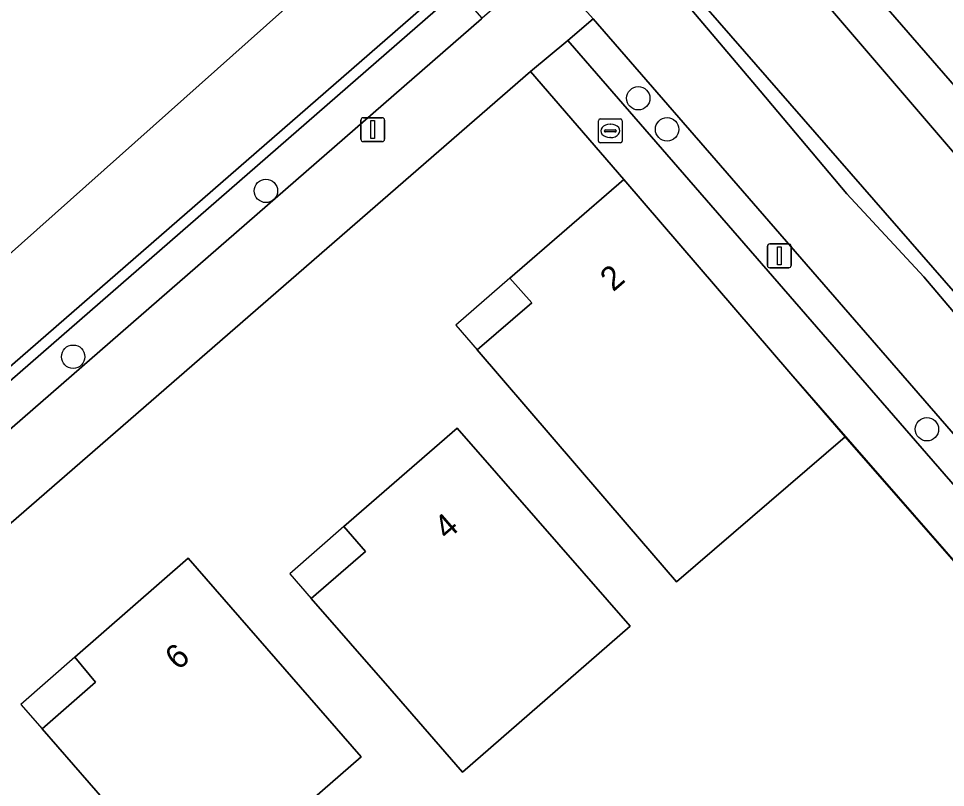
# Model space of a CAD drawing. Extents: x 155887 to 156869, y 383880 to 384678.
# Drawn here: x 156224.02 to 156262.82, y 384304.63 to 384336.8 of the extents above; entities that cross this region are included whole.
import ezdxf

# ---------------------------------------------------------------- set-up
doc = ezdxf.new("R2010")
doc.units = 0
for name, color, linetype in [('IMGEO_Berm_groen', 7, 'Continuous'), ('IMGEO_Boom', 7, 'Continuous'), ('IMGEO_Brandkraan', 7, 'Continuous'), ('IMGEO_Erf', 7, 'Continuous'), ('IMGEO_Fietspad_gesloten', 7, 'Continuous'), ('IMGEO_Greppel_droge_sloot', 7, 'Continuous'), ('IMGEO_Lichtmast', 7, 'Continuous'), ('IMGEO_Muur', 7, 'Continuous'), ('IMGEO_OVBaan_gesloten', 7, 'Continuous'), ('IMGEO_Pand', 7, 'Continuous'), ('IMGEO_Pand_nummerreeks', 7, 'Continuous'), ('IMGEO_Pand_overbouw', 7, 'Continuous'), ('IMGEO_Parkeervlak_open', 7, 'Continuous'), ('IMGEO_Rijbaan_lokaal_gesloten', 7, 'Continuous'), ('IMGEO_Rijbaan_lokaal_open', 7, 'Continuous'), ('IMGEO_Voetpad_open', 7, 'Continuous')]:
    doc.layers.add(name, color=color, linetype=linetype)

msp = doc.modelspace()

# ---------------------------------------------------------------- linework, layer by layer
at = {"layer": 'IMGEO_Berm_groen'}
for points in [[(156336.14, 384250), (156299.846, 384291.826), (156254.404, 384344.112), (156249.976, 384340.147), (156249.797, 384339.996), (156255.055, 384333.785), (156258.691, 384329.477), (156261.912, 384325.993), (156263.306, 384324.351), (156280.478, 384304.105), (156290.275, 384292.985), (156298.297, 384283.879), (156305.293, 384275.816), (156311.875, 384268.489), (156315.179, 384264.541), (156318.171, 384261.203), (156320.09, 384258.879)], [(156248.065, 384336.788), (156247.015, 384335.884), (156292.888, 384283.087)], [(156293.476, 384284.503), (156248.065, 384336.788)]]:
    msp.add_lwpolyline(points, dxfattribs=at)
msp.add_lwpolyline([(156368.15, 384206.984), (156366.826, 384207.656), (156347.42, 384229.84), (156346.712, 384229.424), (156328.888, 384250), (156300.438, 384282.682), (156281.665, 384304.177), (156250.888, 384339.475), (156253.839, 384342.093), (156284.501, 384306.304), (156288.071, 384302.223), (156298.666, 384288.958), (156332.451, 384250), (156348.753, 384231.201), (156348.499, 384230.919), (156368.479, 384208.305), (156368.644, 384207.432)], close=True, dxfattribs=at)
at = {"layer": 'IMGEO_Boom'}
for centre in [(156249.96, 384333.468), (156251.164, 384332.169), (156234.374, 384329.594), (156226.307, 384322.657), (156262.041, 384319.622)]:
    msp.add_circle(centre, 0.489, dxfattribs=at)
at = {"layer": 'IMGEO_Brandkraan'}
for p, q in [((156248.288, 384331.679), (156248.288, 384332.531)), ((156248.363, 384332.605), (156249.215, 384332.605)), ((156248.776, 384332.385), (156248.801, 384332.385)), ((156249.289, 384332.531), (156249.289, 384331.679)), ((156248.547, 384332.099), (156248.547, 384332.111)), ((156248.985, 384332.062), (156248.587, 384332.062)), ((156248.59, 384332.148), (156248.988, 384332.148)), ((156249.031, 384332.111), (156249.031, 384332.099)), ((156249.215, 384331.605), (156248.363, 384331.605)), ((156248.799, 384331.825), (156248.774, 384331.825))]:
    msp.add_line(p, q, dxfattribs=at)
for points in [[(156248.288, 384331.679), (156248.288, 384332.531)], [(156248.363, 384332.605), (156249.215, 384332.605)], [(156249.289, 384332.531), (156249.289, 384331.679)], [(156249.215, 384331.605), (156248.363, 384331.605)]]:
    msp.add_lwpolyline(points, dxfattribs=at)
for centre, radius, start, end in [((156248.365, 384332.529), 0.0765, 91.552, 178.448), ((156248.365, 384332.529), 0.0765, 91.552, 178.448), ((156249.213, 384332.529), 0.0765, 1.552, 88.448), ((156249.213, 384332.529), 0.0765, 1.552, 88.448), ((156248.587, 384332.108), 0.0403, 85.8775, 175.7526), ((156248.584, 384332.098), 0.0366, 178.938, 274.7102), ((156248.988, 384332.105), 0.043, 264.8664, 352.4533), ((156248.992, 384332.11), 0.0386, 1.7309, 96.639), ((156248.365, 384331.681), 0.0765, 181.552, 268.448), ((156248.365, 384331.681), 0.0765, 181.552, 268.448), ((156249.213, 384331.681), 0.0765, 271.552, 358.448), ((156249.213, 384331.681), 0.0765, 271.552, 358.448)]:
    msp.add_arc(centre, radius, start, end, dxfattribs=at)
for centre, major_axis, ratio, start_param, end_param in [((156248.775, 384332.105), (-0.387, 0.002), 0.722429, 4.712389, 7.853982), ((156248.8, 384332.105), (-0.39, 0.002), 0.717154, 1.570796, 4.712389)]:
    msp.add_ellipse(centre, major_axis=major_axis, ratio=ratio, start_param=start_param, end_param=end_param, dxfattribs=at)
at = {"layer": 'IMGEO_Erf'}
msp.add_lwpolyline([(156266.969, 384301.512), (156271.067, 384305.073), (156258.613, 384319.304), (156251.561, 384313.239), (156249.497, 384315.639), (156243.221, 384322.937), (156245.498, 384324.913), (156244.587, 384325.941), (156249.355, 384330.069), (156245.448, 384334.593), (156199.823, 384294.964)], dxfattribs=at)
for points in [[(156242.606, 384305.27), (156239.554, 384308.777), (156236.27, 384312.547), (156238.54, 384314.51), (156237.638, 384315.549), (156242.384, 384319.673), (156245.671, 384315.905), (156249.614, 384311.383), (156246.588, 384308.744)], [(156231.348, 384299.806), (156228.29, 384303.316), (156225.005, 384307.085), (156227.246, 384309.041), (156226.379, 384310.088), (156231.125, 384314.223), (156234.409, 384310.453), (156238.361, 384305.913)]]:
    msp.add_lwpolyline(points, close=True, dxfattribs=at)
at = {"layer": 'IMGEO_Fietspad_gesloten'}
for points in [[(156249.797, 384339.996), (156248.552, 384341.467), (156247.246, 384342.959), (156244.762, 384340.663), (156246.616, 384338.427), (156248.065, 384336.788), (156293.476, 384284.503)], [(156320.09, 384258.879), (156318.171, 384261.203), (156315.179, 384264.541), (156311.875, 384268.489), (156305.293, 384275.816), (156298.297, 384283.879), (156290.275, 384292.985), (156280.478, 384304.105), (156263.306, 384324.351), (156261.912, 384325.993), (156258.691, 384329.477), (156255.055, 384333.785), (156249.797, 384339.996)]]:
    msp.add_lwpolyline(points, dxfattribs=at)
at = {"layer": 'IMGEO_Greppel_droge_sloot'}
msp.add_lwpolyline([(156368.15, 384206.984), (156368.644, 384207.432), (156368.479, 384208.305), (156348.499, 384230.919), (156348.753, 384231.201), (156332.451, 384250), (156298.666, 384288.958), (156288.071, 384302.223), (156284.501, 384306.304), (156253.839, 384342.093), (156250.888, 384339.475), (156281.665, 384304.177), (156300.438, 384282.682), (156328.888, 384250), (156346.712, 384229.424), (156347.42, 384229.84), (156366.826, 384207.656)], close=True, dxfattribs=at)
at = {"layer": 'IMGEO_Lichtmast'}
for p, q in [((156238.352, 384331.757), (156238.352, 384332.557)), ((156238.352, 384332.557), (156238.352, 384331.757)), ((156238.452, 384332.657), (156239.242, 384332.657)), ((156239.242, 384332.657), (156238.452, 384332.657)), ((156239.342, 384332.557), (156239.342, 384331.757)), ((156239.342, 384331.757), (156239.342, 384332.557)), ((156239.242, 384331.657), (156238.452, 384331.657)), ((156238.452, 384331.657), (156239.242, 384331.657)), ((156255.465, 384327.375), (156256.255, 384327.375)), ((156256.255, 384327.375), (156255.465, 384327.375)), ((156255.365, 384326.475), (156255.365, 384327.275)), ((156255.365, 384327.275), (156255.365, 384326.475)), ((156256.355, 384327.275), (156256.355, 384326.475)), ((156256.355, 384326.475), (156256.355, 384327.275)), ((156256.255, 384326.375), (156255.465, 384326.375)), ((156255.465, 384326.375), (156256.255, 384326.375))]:
    msp.add_line(p, q, dxfattribs=at)
for points in [[(156238.772, 384332.532), (156238.922, 384332.532), (156238.922, 384331.782), (156238.772, 384331.782), (156238.772, 384332.532)], [(156255.785, 384327.25), (156255.935, 384327.25), (156255.935, 384326.5), (156255.785, 384326.5), (156255.785, 384327.25)]]:
    msp.add_lwpolyline(points, dxfattribs=at)
for centre, start, end in [((156238.452, 384332.557), 90, 180), ((156238.452, 384332.557), 90, 180), ((156239.242, 384332.557), 0, 90), ((156239.242, 384332.557), 360, 90), ((156238.452, 384331.757), 180, 270), ((156238.452, 384331.757), 180, 270), ((156239.242, 384331.757), 270, 0), ((156239.242, 384331.757), 270, 0), ((156255.465, 384327.275), 90, 180), ((156255.465, 384327.275), 90, 180), ((156256.255, 384327.275), 0, 90), ((156256.255, 384327.275), 360, 90), ((156255.465, 384326.475), 180, 270), ((156255.465, 384326.475), 180, 270), ((156256.255, 384326.475), 270, 0), ((156256.255, 384326.475), 270, 0)]:
    msp.add_arc(centre, 0.1, start, end, dxfattribs=at)
at = {"layer": 'IMGEO_Muur'}
msp.add_lwpolyline([(156256.341, 384321.946), (156271.067, 384305.073)], dxfattribs=at)
at = {"layer": 'IMGEO_OVBaan_gesloten'}
msp.add_lwpolyline([(156344.918, 384250), (156310.449, 384289.788), (156259.398, 384348.45), (156254.404, 384344.112), (156299.846, 384291.826), (156336.14, 384250)], dxfattribs=at)
at = {"layer": 'IMGEO_Pand'}
for points in [[(156249.355, 384330.069), (156244.587, 384325.941), (156245.498, 384324.913), (156243.221, 384322.937), (156249.497, 384315.639), (156251.561, 384313.239), (156258.613, 384319.304), (156256.341, 384321.946)], [(156249.614, 384311.383), (156245.671, 384315.905), (156242.384, 384319.673), (156237.638, 384315.549), (156238.54, 384314.51), (156236.27, 384312.547), (156239.554, 384308.777), (156242.606, 384305.27), (156246.588, 384308.744)], [(156234.409, 384310.453), (156231.125, 384314.223), (156226.379, 384310.088), (156227.246, 384309.041), (156225.005, 384307.085), (156228.29, 384303.316), (156231.348, 384299.806), (156238.361, 384305.913)]]:
    msp.add_lwpolyline(points, close=True, dxfattribs=at)
at = {"layer": 'IMGEO_Pand_overbouw'}
for points in [[(156242.323, 384323.981), (156243.221, 384322.937), (156245.498, 384324.913), (156244.587, 384325.941)], [(156236.27, 384312.547), (156238.54, 384314.51), (156237.638, 384315.549), (156235.371, 384313.579)], [(156227.246, 384309.041), (156226.379, 384310.088), (156224.11, 384308.111), (156225.005, 384307.085)]]:
    msp.add_lwpolyline(points, close=True, dxfattribs=at)
at = {"layer": 'IMGEO_Parkeervlak_open'}
msp.add_lwpolyline([(156243.423, 384336.821), (156242.433, 384337.97), (156241.908, 384337.514), (156196.003, 384297.575), (156148.331, 384256.132), (156149.366, 384254.957), (156197.186, 384296.583), (156243.39, 384336.792)], close=True, dxfattribs=at)
at = {"layer": 'IMGEO_Rijbaan_lokaal_gesloten'}
msp.add_lwpolyline([(156145.084, 384256.945), (156146.522, 384255.236), (156148.027, 384256.477), (156195.701, 384297.922), (156241.611, 384337.864), (156239.143, 384340.771), (156205.037, 384310.375), (156205.037, 384310.375), (156206.836, 384308.286), (156203.826, 384305.7), (156202.059, 384307.721), (156202.059, 384307.721), (156165.99, 384275.576), (156165.99, 384275.576), (156167.39, 384273.979), (156164.424, 384271.419), (156163.064, 384272.968), (156163.064, 384272.968)], close=True, dxfattribs=at)
at = {"layer": 'IMGEO_Rijbaan_lokaal_open'}
msp.add_lwpolyline([(156196.003, 384297.575), (156241.908, 384337.514), (156242.433, 384337.97), (156242.133, 384338.318), (156241.611, 384337.864), (156195.701, 384297.922), (156148.027, 384256.477), (156146.522, 384255.236), (156146.818, 384254.885), (156147.461, 384255.402), (156148.331, 384256.132)], close=True, dxfattribs=at)
at = {"layer": 'IMGEO_Voetpad_open'}
for points in [[(156196.813, 384292.349), (156199.823, 384294.964), (156245.448, 384334.593), (156247.015, 384335.884), (156248.065, 384336.788), (156246.616, 384338.427), (156245.586, 384337.534), (156245.01, 384338.202), (156243.423, 384336.821), (156243.39, 384336.792), (156197.186, 384296.583), (156149.366, 384254.957), (156148.331, 384256.132), (156147.461, 384255.402), (156146.818, 384254.885), (156148.442, 384252.972), (156145.06, 384250), (156144.753, 384249.73)], [(156295.435, 384280.018), (156292.888, 384283.087), (156247.015, 384335.884), (156245.448, 384334.593), (156249.355, 384330.069), (156256.341, 384321.946), (156258.613, 384319.304), (156271.067, 384305.073), (156287.4, 384286.252), (156288.362, 384285.147), (156291.342, 384281.726), (156296.121, 384276.22), (156318.88, 384250), (156326.424, 384241.306)]]:
    msp.add_lwpolyline(points, dxfattribs=at)

# ---------------------------------------------------------------- texts
at = {"layer": 'IMGEO_Pand_nummerreeks'}
for s, rotation, p in [('2', 40.8863, (156248.908, 384325.344)), ('4', 40.9894, (156241.954, 384314.955)), ('6', 41.0643, (156230.699, 384309.502))]:
    msp.add_text(s, height=1, rotation=rotation, dxfattribs=at).set_placement(p)

doc.saveas('drawing.dxf')
